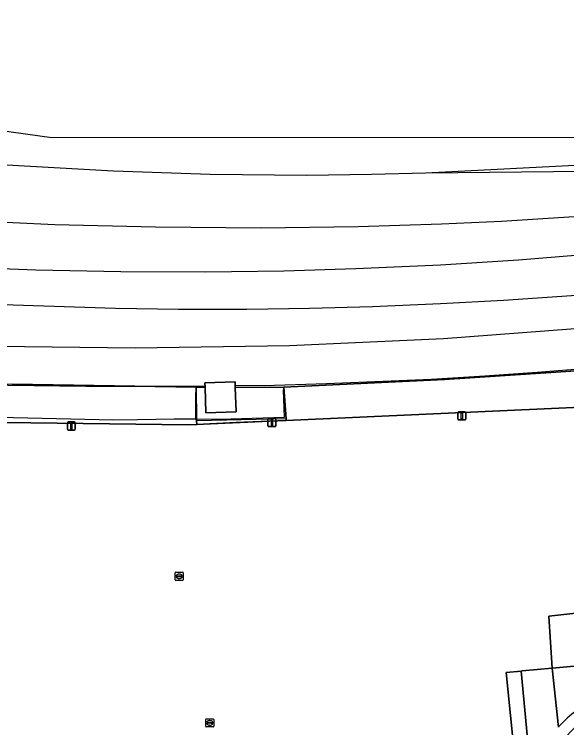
# Model space of a CAD drawing. Extents: x 160675 to 161153, y 383241 to 383714.
# Drawn here: x 160918.2 to 160986.7, y 383622.7 to 383711.2 of the extents above; entities that cross this region are included whole.
import ezdxf

# ---------------------------------------------------------------- set-up
doc = ezdxf.new("R2010")
doc.units = 0
for name, color, linetype in [('IMGEO_Erf', 7, 'Continuous'), ('IMGEO_Geluidsscherm', 7, 'Continuous'), ('IMGEO_Groenvoorziening', 7, 'Continuous'), ('IMGEO_Hek', 7, 'Continuous'), ('IMGEO_Lichtmast', 7, 'Continuous'), ('IMGEO_Muur', 7, 'Continuous'), ('IMGEO_Pand', 7, 'Continuous'), ('IMGEO_Rijbaan_lokaal_open', 7, 'Continuous'), ('IMGEO_Rioolput', 7, 'Continuous'), ('IMGEO_Spoor', 7, 'Continuous'), ('IMGEO_Spoorbaan_halfverhard', 7, 'Continuous'), ('IMGEO_Struiken', 7, 'Continuous'), ('IMGEO_Terreindeel_open', 7, 'Continuous'), ('IMGEO_Voetpad_open', 7, 'Continuous')]:
    doc.layers.add(name, color=color, linetype=linetype)

msp = doc.modelspace()

# ---------------------------------------------------------------- linework, layer by layer
at = {"layer": 'IMGEO_Erf'}
for points in [[(160994.814, 383662.758), (160951.872, 383660.829), (160945.684, 383660.552), (160940.786, 383660.332), (160939.748, 383660.285), (160903.94, 383660.754)], [(160980.78, 383613.583), (160979.179, 383629.584), (160981.036, 383629.754), (160981.129, 383629.762), (160984.882, 383630.105), (160984.439, 383636.549), (161000, 383638.275)]]:
    msp.add_lwpolyline(points, dxfattribs=at)
at = {"layer": 'IMGEO_Geluidsscherm'}
for points in [[(160941.714, 383665.035), (160940.574, 383665.04), (160927.024, 383665.038), (160914.146, 383665.19), (160899.106, 383666.037), (160890.253, 383666.516), (160873.458, 383667.804), (160859.516, 383669.238), (160845.513, 383670.723), (160827.895, 383673.457), (160811.683, 383676.376), (160799.973, 383678.729)], [(160945.514, 383665.197), (160949.168, 383665.136), (160956.874, 383665.407), (160969.924, 383665.923), (160976.501, 383666.352), (160982.995, 383666.806), (160996.034, 383667.853), (161001.931, 383668.436), (161005.941, 383668.886), (161015.57, 383669.879), (161021.966, 383670.542), (161026.455, 383671.017), (161029.599, 383671.397)]]:
    msp.add_lwpolyline(points, dxfattribs=at)
at = {"layer": 'IMGEO_Groenvoorziening'}
msp.add_lwpolyline([(160996.314, 383628.302), (161000, 383628.654), (161001.177, 383628.766), (161000.887, 383631.567), (161000, 383631.486), (160984.882, 383630.105), (160985.652, 383622.816)], dxfattribs=at)
msp.add_arc((160998.511, 383610.928), 17.513, 97.20819, 137.24686, dxfattribs=at)
at = {"layer": 'IMGEO_Hek'}
for points in [[(160940.622, 383660.983), (160937.989, 383660.969), (160933.44, 383660.916), (160930.459, 383660.871), (160918.078, 383661.129), (160900.405, 383661.529), (160894.103, 383661.869), (160888.121, 383662.256), (160882.407, 383662.372), (160873.298, 383663.099), (160870.33, 383663.347), (160864.316, 383663.966), (160852.468, 383665.099), (160840.626, 383666.667), (160834.729, 383667.513), (160828.809, 383668.542), (160808.251, 383672.304), (160799.384, 383674.027), (160793.776, 383675.413)], [(160940.623, 383664.273), (160940.622, 383660.983), (160945.041, 383661.04), (160951.663, 383661.24), (160951.55, 383664.639)], [(160903.94, 383660.754), (160939.748, 383660.285), (160994.814, 383662.758)]]:
    msp.add_lwpolyline(points, dxfattribs=at)
at = {"layer": 'IMGEO_Lichtmast'}
for p, q in [((160973.164, 383660.985), (160973.164, 383661.785)), ((160973.164, 383661.785), (160973.164, 383660.985)), ((160973.264, 383661.885), (160974.054, 383661.885)), ((160974.054, 383661.885), (160973.264, 383661.885)), ((160974.154, 383661.785), (160974.154, 383660.985)), ((160974.154, 383660.985), (160974.154, 383661.785)), ((160949.628, 383660.161), (160949.628, 383660.961)), ((160949.628, 383660.961), (160949.628, 383660.161)), ((160949.728, 383661.061), (160950.518, 383661.061)), ((160950.518, 383661.061), (160949.728, 383661.061)), ((160950.618, 383660.961), (160950.618, 383660.161)), ((160950.618, 383660.161), (160950.618, 383660.961)), ((160974.054, 383660.885), (160973.264, 383660.885)), ((160973.264, 383660.885), (160974.054, 383660.885)), ((160924.748, 383659.734), (160924.748, 383660.534)), ((160924.748, 383660.534), (160924.748, 383659.734)), ((160924.848, 383660.634), (160925.638, 383660.634)), ((160925.638, 383660.634), (160924.848, 383660.634)), ((160925.738, 383660.534), (160925.738, 383659.734)), ((160925.738, 383659.734), (160925.738, 383660.534)), ((160950.518, 383660.061), (160949.728, 383660.061)), ((160949.728, 383660.061), (160950.518, 383660.061)), ((160925.638, 383659.634), (160924.848, 383659.634)), ((160924.848, 383659.634), (160925.638, 383659.634))]:
    msp.add_line(p, q, dxfattribs=at)
for points in [[(160973.584, 383661.76), (160973.734, 383661.76), (160973.734, 383661.01), (160973.584, 383661.01), (160973.584, 383661.76)], [(160950.048, 383660.936), (160950.198, 383660.936), (160950.198, 383660.186), (160950.048, 383660.186), (160950.048, 383660.936)], [(160925.168, 383660.509), (160925.318, 383660.509), (160925.318, 383659.759), (160925.168, 383659.759), (160925.168, 383660.509)]]:
    msp.add_lwpolyline(points, dxfattribs=at)
for centre, start, end in [((160973.264, 383661.785), 90, 180), ((160973.264, 383661.785), 90, 180), ((160974.054, 383661.785), 0, 90), ((160974.054, 383661.785), 360, 90), ((160949.728, 383660.961), 90, 180), ((160949.728, 383660.961), 90, 180), ((160950.518, 383660.961), 0, 90), ((160950.518, 383660.961), 360, 90), ((160973.264, 383660.985), 180, 270), ((160973.264, 383660.985), 180, 270), ((160974.054, 383660.985), 270, 0), ((160974.054, 383660.985), 270, 0), ((160924.848, 383660.534), 90, 180), ((160924.848, 383660.534), 90, 180), ((160925.638, 383660.534), 0, 90), ((160925.638, 383660.534), 360, 90), ((160949.728, 383660.161), 180, 270), ((160949.728, 383660.161), 180, 270), ((160950.518, 383660.161), 270, 0), ((160950.518, 383660.161), 270, 0), ((160924.848, 383659.734), 180, 270), ((160924.848, 383659.734), 180, 270), ((160925.638, 383659.734), 270, 0), ((160925.638, 383659.734), 270, 0)]:
    msp.add_arc(centre, 0.1, start, end, dxfattribs=at)
at = {"layer": 'IMGEO_Muur'}
msp.add_lwpolyline([(160951.87, 383661.006), (160940.782, 383660.779)], dxfattribs=at)
at = {"layer": 'IMGEO_Pand'}
msp.add_lwpolyline([(160945.565, 383664.918), (160945.541, 383665.601), (160941.807, 383665.474), (160941.826, 383664.944), (160941.939, 383661.755), (160945.672, 383661.888)], close=True, dxfattribs=at)
at = {"layer": 'IMGEO_Rijbaan_lokaal_open'}
msp.add_arc((160997.712, 383612.06), 14.686, 97.64408, 174.63416, dxfattribs=at)
at = {"layer": 'IMGEO_Rioolput'}
for p, q in [((160938.113, 383641.07), (160938.113, 383641.922)), ((160938.188, 383641.996), (160939.04, 383641.996)), ((160938.372, 383641.49), (160938.372, 383641.502)), ((160938.81, 383641.453), (160938.412, 383641.453)), ((160938.415, 383641.539), (160938.813, 383641.539)), ((160938.601, 383641.776), (160938.626, 383641.776)), ((160938.856, 383641.502), (160938.856, 383641.49)), ((160939.114, 383641.922), (160939.114, 383641.07)), ((160939.04, 383640.996), (160938.188, 383640.996)), ((160938.624, 383641.216), (160938.599, 383641.216)), ((160941.905, 383622.902), (160941.905, 383623.754)), ((160941.98, 383623.828), (160942.832, 383623.828)), ((160942.906, 383623.754), (160942.906, 383622.902)), ((160942.832, 383622.828), (160941.98, 383622.828)), ((160942.164, 383623.322), (160942.164, 383623.334)), ((160942.602, 383623.285), (160942.204, 383623.285)), ((160942.207, 383623.371), (160942.605, 383623.371)), ((160942.416, 383623.048), (160942.391, 383623.048)), ((160942.393, 383623.608), (160942.418, 383623.608)), ((160942.648, 383623.334), (160942.648, 383623.322))]:
    msp.add_line(p, q, dxfattribs=at)
for points in [[(160938.113, 383641.07), (160938.113, 383641.922)], [(160938.188, 383641.996), (160939.04, 383641.996)], [(160939.114, 383641.922), (160939.114, 383641.07)], [(160939.04, 383640.996), (160938.188, 383640.996)], [(160941.905, 383622.902), (160941.905, 383623.754)], [(160941.98, 383623.828), (160942.832, 383623.828)], [(160942.906, 383623.754), (160942.906, 383622.902)], [(160942.832, 383622.828), (160941.98, 383622.828)]]:
    msp.add_lwpolyline(points, dxfattribs=at)
for centre, radius, start, end in [((160938.19, 383641.92), 0.0765, 91.55205, 178.44795), ((160938.19, 383641.92), 0.0765, 91.55205, 178.44795), ((160938.412, 383641.499), 0.0403, 85.87752, 175.75265), ((160938.409, 383641.489), 0.0366, 178.93798, 274.71019), ((160938.813, 383641.496), 0.043, 264.86636, 352.45326), ((160938.817, 383641.501), 0.0386, 1.73085, 96.63898), ((160939.038, 383641.92), 0.0765, 1.55205, 88.44795), ((160939.038, 383641.92), 0.0765, 1.55205, 88.44795), ((160938.19, 383641.072), 0.0765, 181.55205, 268.44795), ((160938.19, 383641.072), 0.0765, 181.55205, 268.44795), ((160939.038, 383641.072), 0.0765, 271.55205, 358.44795), ((160939.038, 383641.072), 0.0765, 271.55205, 358.44795), ((160941.982, 383623.752), 0.0765, 91.55205, 178.44795), ((160941.982, 383623.752), 0.0765, 91.55205, 178.44795), ((160942.83, 383623.752), 0.0765, 1.55205, 88.44795), ((160942.83, 383623.752), 0.0765, 1.55205, 88.44795), ((160941.982, 383622.904), 0.0765, 181.55205, 268.44795), ((160941.982, 383622.904), 0.0765, 181.55205, 268.44795), ((160942.204, 383623.331), 0.0403, 85.87752, 175.75265), ((160942.201, 383623.321), 0.0366, 178.93798, 274.71019), ((160942.605, 383623.328), 0.043, 264.86636, 352.45326), ((160942.609, 383623.333), 0.0386, 1.73085, 96.63898), ((160942.83, 383622.904), 0.0765, 271.55205, 358.44795), ((160942.83, 383622.904), 0.0765, 271.55205, 358.44795)]:
    msp.add_arc(centre, radius, start, end, dxfattribs=at)
for centre, major_axis, ratio, start_param, end_param in [((160938.6, 383641.496), (-0.387, 0.002), 0.722429, 4.712389, 7.853982), ((160938.625, 383641.496), (-0.39, 0.002), 0.717154, 1.570796, 4.712389), ((160942.392, 383623.328), (-0.387, 0.002), 0.722429, 4.712389, 7.853982), ((160942.417, 383623.328), (-0.39, 0.002), 0.717154, 1.570796, 4.712389)]:
    msp.add_ellipse(centre, major_axis=major_axis, ratio=ratio, start_param=start_param, end_param=end_param, dxfattribs=at)
at = {"layer": 'IMGEO_Spoor'}
for points in [[(160811.517, 383698.315), (160814.059, 383697.799), (160825.832, 383695.612), (160842.277, 383692.934), (160858.011, 383690.688), (160869.475, 383689.255), (160881.135, 383688.009), (160893.397, 383686.893), (160910.142, 383685.73), (160923.179, 383685.098), (160935.664, 383684.814), (160948.776, 383684.705), (160960.823, 383684.871), (160971.128, 383685.196), (160978.592, 383685.522), (160990.162, 383686.261), (161003.797, 383687.434), (161029.372, 383690.072)], [(160969.213, 383691.528), (161012.649, 383693.758)], [(160807.257, 383693.046), (160814.167, 383691.641), (160825.478, 383689.569), (160842.512, 383686.724), (160853.887, 383684.978), (160865.29, 383683.494), (160871.006, 383682.891), (160876.734, 383682.401), (160911.142, 383679.852), (160920.849, 383679.492), (160931.37, 383679.275), (160941.893, 383679.249), (160951.606, 383679.382), (160960.506, 383679.646), (160971.018, 383680.123), (160980.713, 383680.732), (160996.307, 383682.013), (161070.12, 383689.969)], [(160916.499, 383692.567), (160930.462, 383691.776), (160942.455, 383691.345), (160954.455, 383691.234), (160962.455, 383691.338), (160969.213, 383691.528)], [(160969.213, 383691.528), (161012.704, 383691.973)], [(160804.225, 383689.295), (160806.659, 383688.787), (160818.376, 383686.573), (160835.996, 383683.564), (160847.763, 383681.765), (160859.552, 383680.145), (160871.367, 383678.714), (160883.21, 383677.482), (160895.075, 383676.427), (160906.949, 383675.599), (160912.894, 383675.33), (160930.74, 383674.73), (160938.54, 383674.633), (160946.99, 383674.64), (160954.79, 383674.753), (160962.587, 383674.968), (160971.03, 383675.313), (160978.819, 383675.739), (160987.25, 383676.315), (160995.024, 383676.948), (161008.233, 383678.23), (161066.129, 383684.581)], [(160799.541, 383683.502), (160802.19, 383682.941), (160820.969, 383679.396), (160839.844, 383676.405), (160858.798, 383673.97), (160877.817, 383672.093), (160894.974, 383670.883), (160912.157, 383670.145), (160915.977, 383670.021), (160933.175, 383669.811), (160952.283, 383670.118), (160971.374, 383670.985), (160990.431, 383672.414), (161008.04, 383674.179), (161035.872, 383677.224)]]:
    msp.add_lwpolyline(points, dxfattribs=at)
at = {"layer": 'IMGEO_Spoorbaan_halfverhard'}
for points in [[(160996.257, 383695.919), (160922.821, 383695.85), (160875.894, 383702.41), (160821.504, 383711.182)], [(160811.942, 383676.309), (160844.333, 383671.026), (160880.188, 383667.294), (160917.911, 383665.315), (160940.728, 383664.961), (160941.826, 383664.944), (160941.807, 383665.474), (160945.541, 383665.601), (160945.565, 383664.918), (160951.597, 383664.944), (160971.538, 383665.887), (160992.861, 383667.306)]]:
    msp.add_lwpolyline(points, dxfattribs=at)
at = {"layer": 'IMGEO_Struiken'}
for points in [[(160992.861, 383667.306), (160971.538, 383665.887), (160951.597, 383664.944), (160951.87, 383661.006), (160951.872, 383660.829), (160994.814, 383662.758)], [(160903.94, 383660.754), (160939.748, 383660.285), (160940.786, 383660.332), (160940.781, 383660.779), (160940.782, 383660.893), (160940.728, 383664.961), (160917.911, 383665.315)]]:
    msp.add_lwpolyline(points, dxfattribs=at)
at = {"layer": 'IMGEO_Terreindeel_open'}
msp.add_lwpolyline([(160940.728, 383664.961), (160940.782, 383660.893), (160940.781, 383660.779), (160940.786, 383660.332), (160945.684, 383660.552), (160951.872, 383660.829), (160951.87, 383661.006), (160951.597, 383664.944), (160945.565, 383664.918), (160945.672, 383661.888), (160941.939, 383661.755), (160941.826, 383664.944)], close=True, dxfattribs=at)
at = {"layer": 'IMGEO_Voetpad_open'}
msp.add_lwpolyline([(161000, 383631.486), (161000.887, 383631.567), (161000.191, 383638.296), (161000, 383638.275), (160984.439, 383636.549), (160984.882, 383630.105)], close=True, dxfattribs=at)
for points in [[(160985.652, 383622.816), (160984.882, 383630.105), (160981.129, 383629.762), (160981.036, 383629.754), (160981.823, 383621.41), (160982.084, 383618.865), (160982.606, 383613.395), (160983.091, 383613.433)], [(160981.823, 383621.41), (160981.036, 383629.754), (160979.179, 383629.584), (160980.78, 383613.583)]]:
    msp.add_lwpolyline(points, dxfattribs=at)
for centre, radius, start, end in [((160998.511, 383610.928), 17.513, 97.20819, 137.24686), ((160997.712, 383612.06), 14.686, 97.64408, 174.63416)]:
    msp.add_arc(centre, radius, start, end, dxfattribs=at)

doc.saveas('drawing.dxf')
